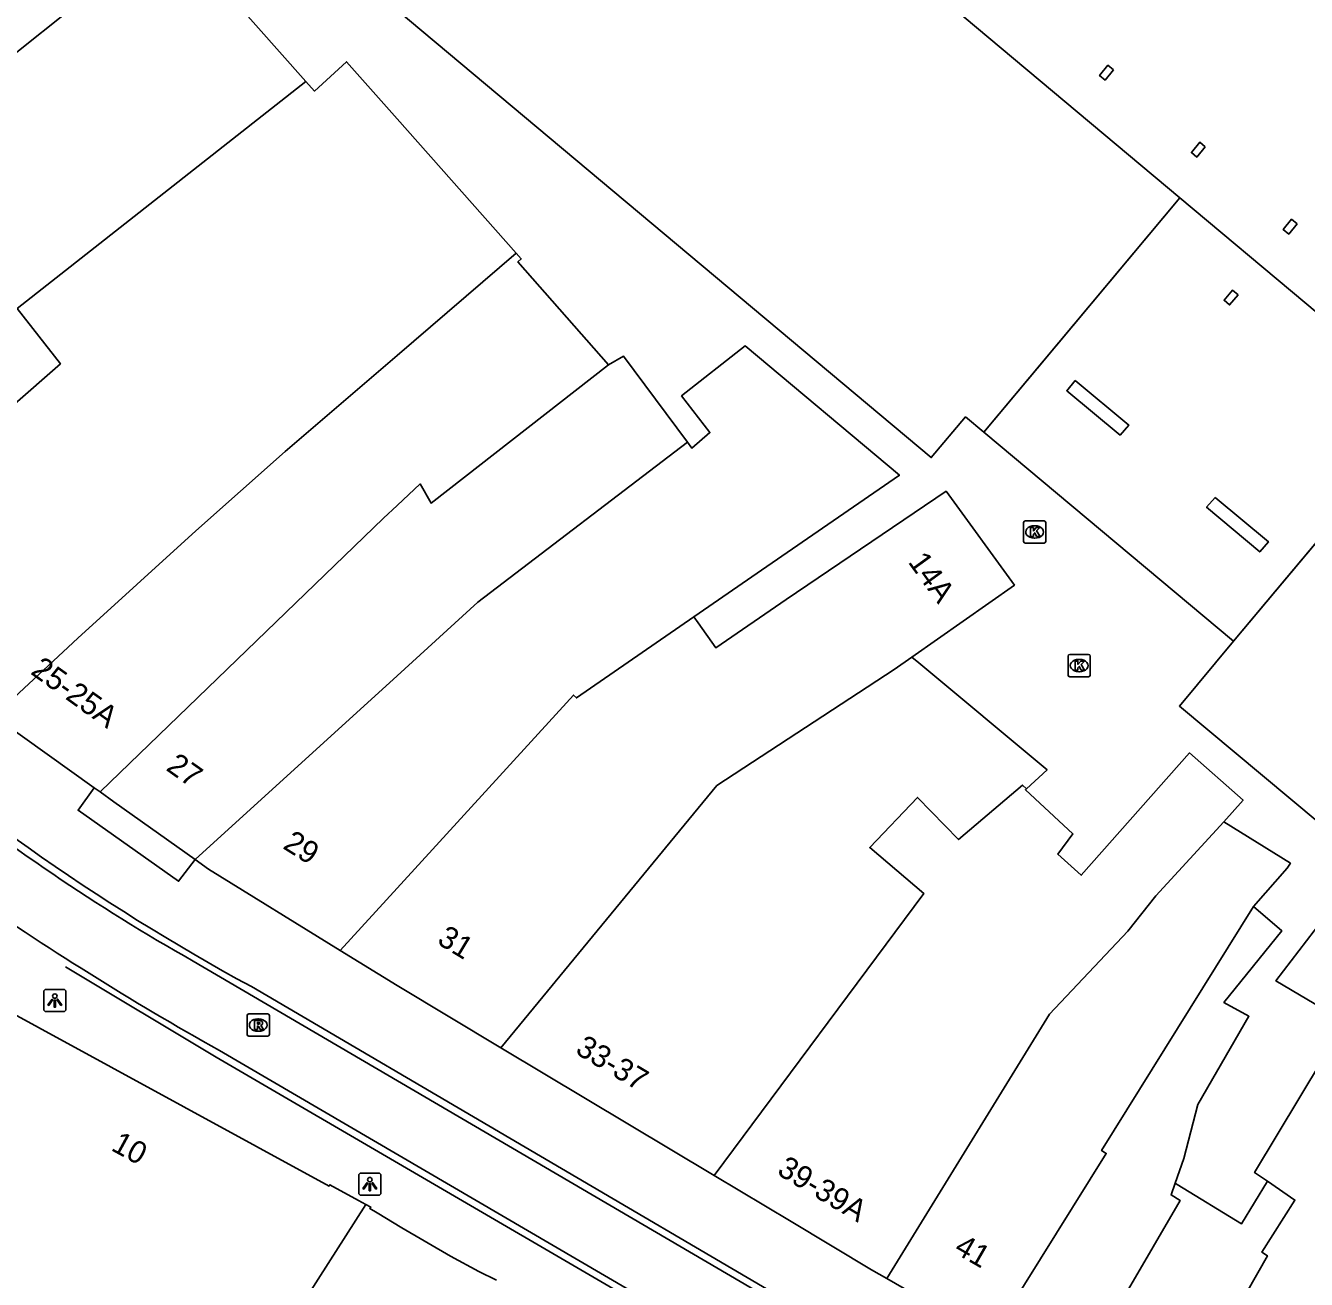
# Model space of a CAD drawing. Extents: x 161087 to 161922, y 382574 to 383873.
# Drawn here: x 161483.3 to 161541, y 383071.9 to 383128.3 of the extents above; entities that cross this region are included whole.
import ezdxf

# ---------------------------------------------------------------- set-up
doc = ezdxf.new("R2010")
doc.units = 0
for name, color, linetype in [('IMGEO_Kolk', 7, 'Continuous'), ('IMGEO_Lichtpunt', 7, 'Continuous'), ('IMGEO_Lijnafwatering', 7, 'Continuous'), ('IMGEO_Pand', 7, 'Continuous'), ('IMGEO_Pand_nummerreeks', 7, 'Continuous'), ('IMGEO_Pand_overbouw', 7, 'Continuous'), ('IMGEO_Rioolput', 7, 'Continuous'), ('IMGEO_Voetgangersgebied_gesloten', 7, 'Continuous'), ('IMGEO_Voetgangersgebied_open', 7, 'Continuous')]:
    doc.layers.add(name, color=color, linetype=linetype)

msp = doc.modelspace()

# ---------------------------------------------------------------- linework, layer by layer
at = {"layer": 'IMGEO_Kolk'}
for p, q in [((161528.223, 383105.106), (161528.223, 383105.958)), ((161528.298, 383106.032), (161529.15, 383106.032)), ((161529.224, 383105.958), (161529.224, 383105.106)), ((161528.711, 383105.812), (161528.736, 383105.812)), ((161529.15, 383105.032), (161528.298, 383105.032)), ((161528.734, 383105.252), (161528.709, 383105.252)), ((161530.23, 383099.085), (161530.23, 383099.937)), ((161530.305, 383100.011), (161531.157, 383100.011)), ((161530.718, 383099.791), (161530.743, 383099.791)), ((161531.231, 383099.937), (161531.231, 383099.085)), ((161531.157, 383099.011), (161530.305, 383099.011)), ((161530.741, 383099.231), (161530.716, 383099.231))]:
    msp.add_line(p, q, dxfattribs=at)
for points in [[(161528.223, 383105.106), (161528.223, 383105.958)], [(161528.298, 383106.032), (161529.15, 383106.032)], [(161529.224, 383105.958), (161529.224, 383105.106)], [(161528.544, 383105.732), (161528.667, 383105.732), (161528.667, 383105.581), (161528.797, 383105.732), (161528.961, 383105.732), (161528.815, 383105.581), (161528.968, 383105.332), (161528.816, 383105.332), (161528.731, 383105.496), (161528.667, 383105.429), (161528.667, 383105.332), (161528.544, 383105.332), (161528.544, 383105.732)], [(161529.15, 383105.032), (161528.298, 383105.032)], [(161530.23, 383099.085), (161530.23, 383099.937)], [(161530.305, 383100.011), (161531.157, 383100.011)], [(161530.551, 383099.711), (161530.674, 383099.711), (161530.674, 383099.56), (161530.804, 383099.711), (161530.968, 383099.711), (161530.822, 383099.56), (161530.975, 383099.311), (161530.823, 383099.311), (161530.738, 383099.475), (161530.674, 383099.408), (161530.674, 383099.311), (161530.551, 383099.311), (161530.551, 383099.711)], [(161531.231, 383099.937), (161531.231, 383099.085)], [(161531.157, 383099.011), (161530.305, 383099.011)]]:
    msp.add_lwpolyline(points, dxfattribs=at)
for centre, start, end in [((161528.3, 383105.956), 91.55205, 178.44795), ((161528.3, 383105.956), 91.55205, 178.44795), ((161529.148, 383105.956), 1.55205, 88.44795), ((161529.148, 383105.956), 1.55205, 88.44795), ((161528.3, 383105.108), 181.55205, 268.44795), ((161528.3, 383105.108), 181.55205, 268.44795), ((161529.148, 383105.108), 271.55205, 358.44795), ((161529.148, 383105.108), 271.55205, 358.44795), ((161530.307, 383099.935), 91.55205, 178.44795), ((161530.307, 383099.935), 91.55205, 178.44795), ((161531.155, 383099.935), 1.55205, 88.44795), ((161531.155, 383099.935), 1.55205, 88.44795), ((161530.307, 383099.087), 181.55205, 268.44795), ((161530.307, 383099.087), 181.55205, 268.44795), ((161531.155, 383099.087), 271.55205, 358.44795), ((161531.155, 383099.087), 271.55205, 358.44795)]:
    msp.add_arc(centre, 0.0765, start, end, dxfattribs=at)
for centre, major_axis, ratio, start_param, end_param in [((161528.71, 383105.532), (-0.387, 0.002), 0.722429, 4.712389, 7.853982), ((161528.735, 383105.532), (-0.39, 0.002), 0.717154, 1.570796, 4.712389), ((161530.717, 383099.511), (-0.387, 0.002), 0.722429, 4.712389, 7.853982), ((161530.742, 383099.511), (-0.39, 0.002), 0.717154, 1.570796, 4.712389)]:
    msp.add_ellipse(centre, major_axis=major_axis, ratio=ratio, start_param=start_param, end_param=end_param, dxfattribs=at)
at = {"layer": 'IMGEO_Lichtpunt'}
for p, q in [((161484.085, 383084.823), (161484.085, 383084.016)), ((161484.085, 383084.823), (161484.085, 383084.016)), ((161484.987, 383084.918), (161484.179, 383084.918)), ((161484.987, 383084.918), (161484.179, 383084.918)), ((161485.081, 383084.016), (161485.081, 383084.823)), ((161485.081, 383084.016), (161485.081, 383084.823)), ((161484.179, 383083.922), (161484.987, 383083.922)), ((161484.179, 383083.922), (161484.987, 383083.922)), ((161498.276, 383076.55), (161498.276, 383075.743)), ((161498.276, 383076.55), (161498.276, 383075.743)), ((161499.178, 383076.645), (161498.37, 383076.645)), ((161499.178, 383076.645), (161498.37, 383076.645)), ((161499.272, 383075.743), (161499.272, 383076.55)), ((161499.272, 383075.743), (161499.272, 383076.55)), ((161498.37, 383075.649), (161499.178, 383075.649)), ((161498.37, 383075.649), (161499.178, 383075.649))]:
    msp.add_line(p, q, dxfattribs=at)
for points in [[(161484.459, 383084.487), (161484.498, 383084.459), (161484.31, 383084.197), (161484.272, 383084.224), (161484.459, 383084.487)], [(161484.561, 383084.439), (161484.608, 383084.439), (161484.608, 383084.117), (161484.561, 383084.117), (161484.561, 383084.439)], [(161484.671, 383084.459), (161484.709, 383084.486), (161484.896, 383084.224), (161484.857, 383084.196), (161484.671, 383084.459)], [(161498.65, 383076.214), (161498.689, 383076.186), (161498.501, 383075.924), (161498.463, 383075.951), (161498.65, 383076.214)], [(161498.752, 383076.166), (161498.799, 383076.166), (161498.799, 383075.844), (161498.752, 383075.844), (161498.752, 383076.166)], [(161498.862, 383076.186), (161498.9, 383076.213), (161499.087, 383075.951), (161499.048, 383075.923), (161498.862, 383076.186)]]:
    msp.add_lwpolyline(points, dxfattribs=at)
for centre in [(161484.584, 383084.621), (161498.775, 383076.348)]:
    msp.add_circle(centre, 0.0994, dxfattribs=at)
for centre, start, end in [((161484.179, 383084.823), 90, 180), ((161484.179, 383084.823), 90, 180), ((161484.987, 383084.823), 0, 90), ((161484.987, 383084.823), 0, 90), ((161484.179, 383084.016), 180, 270), ((161484.179, 383084.016), 180, 270), ((161484.987, 383084.016), 270, 0), ((161484.987, 383084.016), 270, 360), ((161498.37, 383076.55), 90, 180), ((161498.37, 383076.55), 90, 180), ((161499.178, 383076.55), 0, 90), ((161499.178, 383076.55), 0, 90), ((161498.37, 383075.743), 180, 270), ((161498.37, 383075.743), 180, 270), ((161499.178, 383075.743), 270, 0), ((161499.178, 383075.743), 270, 360)]:
    msp.add_arc(centre, 0.0946, start, end, dxfattribs=at)
at = {"layer": 'IMGEO_Lijnafwatering'}
for points in [[(161528.668, 383060.381), (161491.847, 383081.869), (161485.061, 383085.933)], [(161530.431, 383063.338), (161493.437, 383085.044)]]:
    msp.add_lwpolyline(points, dxfattribs=at)
msp.add_arc((161542.177, 383174.472), 101.848, 228.06764, 241.40874, dxfattribs=at)
at = {"layer": 'IMGEO_Pand'}
for points in [[(161535.272, 383120.594), (161501.398, 383148.98), (161501.079, 383149.248), (161500.95, 383149.282)], [(161495.307, 383144.566), (161496.71, 383143.391), (161493.698, 383139.796), (161492.54, 383140.765), (161489.844, 383137.546), (161500, 383129.039), (161524.066, 383108.88), (161525.617, 383110.714), (161526.438, 383110.028), (161528.84, 383112.901), (161535.272, 383120.594)], [(161490.848, 383133.541), (161477.178, 383122.61), (161465.958, 383112.544)], [(161490.848, 383133.541), (161491.343, 383132.941), (161490.32, 383132.129), (161495.893, 383125.831)], [(161495.893, 383125.831), (161496.278, 383125.396), (161497.727, 383126.72), (161500, 383124.154), (161505.366, 383118.097)], [(161532.271, 383126.359), (161532.028, 383126.561), (161531.651, 383126.095), (161531.899, 383125.89), (161532.271, 383126.359)], [(161495.893, 383125.831), (161482.893, 383115.607)], [(161536.406, 383122.89), (161536.165, 383123.094), (161535.789, 383122.629), (161536.03, 383122.426), (161536.406, 383122.89)], [(161540.545, 383119.423), (161540.304, 383119.624), (161539.927, 383119.16), (161540.174, 383118.951), (161540.545, 383119.423)], [(161505.366, 383118.097), (161500, 383113.487), (161494.956, 383109.154), (161490.942, 383105.58), (161485.627, 383100.743), (161481.857, 383097.242)], [(161505.366, 383118.097), (161505.599, 383117.834), (161505.449, 383117.702), (161509.533, 383113.066)], [(161537.89, 383116.22), (161537.644, 383116.427), (161537.26, 383115.971), (161537.506, 383115.764), (161537.89, 383116.22)], [(161482.893, 383115.607), (161484.835, 383113.114), (161474.298, 383103.88)], [(161509.533, 383113.066), (161510.204, 383113.452), (161513.079, 383109.579)], [(161513.369, 383101.701), (161516.664, 383103.971), (161522.635, 383108.086), (161515.677, 383113.915), (161512.821, 383111.661), (161514.098, 383110.007), (161513.276, 383109.314), (161513.079, 383109.579)], [(161486.621, 383093.816), (161499.384, 383106.152), (161500, 383106.727), (161501.037, 383107.695), (161501.535, 383106.836), (161509.533, 383113.066)], [(161530.558, 383112.35), (161530.171, 383111.894), (161532.578, 383109.896), (161532.963, 383110.349), (161530.558, 383112.35)], [(161546.531, 383111.162), (161540.093, 383103.474), (161537.689, 383100.604), (161535.244, 383097.685), (161546.562, 383088.236), (161546.314, 383087.756), (161547.051, 383087.378), (161553.144, 383084.255)], [(161513.079, 383109.579), (161503.639, 383102.364), (161500, 383099.051), (161490.904, 383090.771)], [(161523.198, 383099.892), (161527.813, 383103.14), (161524.739, 383107.37), (161517.527, 383102.484), (161514.366, 383100.31), (161513.562, 383101.432), (161513.369, 383101.701)], [(161536.858, 383107.088), (161536.475, 383106.645), (161538.868, 383104.63), (161539.256, 383105.093), (161536.858, 383107.088)], [(161497.444, 383086.675), (161500, 383089.475), (161507.95, 383098.185), (161508.082, 383098.057), (161513.369, 383101.701)], [(161504.682, 383082.291), (161514.408, 383094.104), (161522.395, 383099.327), (161523.198, 383099.892)], [(161528.36, 383093.961), (161529.285, 383094.81), (161523.515, 383099.628), (161523.198, 383099.892)], [(161486.351, 383094.008), (161482.1, 383097.03), (161481.857, 383097.242)], [(161528.36, 383093.961), (161528.31, 383093.915), (161530.026, 383092.317), (161530.447, 383091.924), (161529.765, 383091.019), (161530.823, 383090.061), (161535.707, 383095.578), (161538.113, 383093.448), (161537.241, 383092.463)], [(161486.351, 383094.008), (161486.621, 383093.816)], [(161486.621, 383093.816), (161487.246, 383093.372), (161490.904, 383090.771)], [(161514.291, 383076.533), (161523.733, 383089.245), (161521.3, 383091.307), (161523.446, 383093.571), (161525.298, 383091.67), (161528.176, 383094.125), (161528.36, 383093.961)], [(161537.241, 383092.463), (161534.189, 383089.139), (161532.917, 383087.544), (161529.4, 383083.805), (161522.061, 383071.888)], [(161537.241, 383092.463), (161540.247, 383090.608), (161540.105, 383090.378), (161538.581, 383088.657)], [(161497.444, 383086.675), (161491.512, 383090.339), (161490.904, 383090.771)], [(161526.752, 383069.185), (161531.948, 383077.53), (161531.743, 383077.657), (161538.581, 383088.657)], [(161538.581, 383088.657), (161539.865, 383087.552), (161537.25, 383084.336), (161538.376, 383083.711), (161536.077, 383079.736), (161535.442, 383077.298), (161535.054, 383076.185)], [(161542.713, 383083.461), (161539.594, 383085.305), (161542.349, 383088.905), (161546.368, 383086.179), (161546.765, 383086.876), (161552.246, 383083.465)], [(161504.682, 383082.291), (161500, 383085.096), (161497.444, 383086.675)], [(161480.079, 383084.416), (161480.561, 383084.987), (161496.94, 383076.056), (161496.974, 383076.118), (161498.263, 383075.411), (161498.591, 383075.231)], [(161539.209, 383076.273), (161538.631, 383076.666), (161542.713, 383083.461)], [(161514.291, 383076.533), (161504.682, 383082.291)], [(161522.061, 383071.888), (161521.372, 383072.291), (161517.755, 383074.458), (161514.291, 383076.533)], [(161530.421, 383067.05), (161535.279, 383075.412), (161534.872, 383075.661), (161535.054, 383076.185)], [(161539.209, 383076.273), (161540.45, 383075.429), (161538.966, 383073.078), (161539.213, 383072.922), (161534.446, 383064.519)], [(161535.054, 383076.185), (161535.139, 383076.133), (161538.04, 383074.35), (161539.209, 383076.273)], [(161491.708, 383064.429), (161498.591, 383075.231)], [(161498.591, 383075.231), (161498.815, 383075.108), (161498.781, 383075.047), (161499.11, 383074.856), (161500.216, 383074.172), (161502.41, 383072.903), (161503.683, 383072.202), (161504.478, 383071.819)], [(161526.752, 383069.185), (161522.061, 383071.888)]]:
    msp.add_lwpolyline(points, dxfattribs=at)
at = {"layer": 'IMGEO_Pand_overbouw'}
msp.add_lwpolyline([(161546.531, 383111.162), (161535.272, 383120.594), (161526.438, 383110.028), (161537.689, 383100.604)], close=True, dxfattribs=at)
at = {"layer": 'IMGEO_Rioolput'}
for p, q in [((161493.248, 383082.888), (161493.248, 383083.74)), ((161493.323, 383083.814), (161494.175, 383083.814)), ((161493.736, 383083.594), (161493.761, 383083.594)), ((161494.249, 383083.74), (161494.249, 383082.888)), ((161494.175, 383082.814), (161493.323, 383082.814)), ((161493.759, 383083.034), (161493.734, 383083.034))]:
    msp.add_line(p, q, dxfattribs=at)
for points in [[(161493.248, 383082.888), (161493.248, 383083.74)], [(161493.323, 383083.814), (161494.175, 383083.814)], [(161493.837, 383083.512), (161493.585, 383083.514), (161493.585, 383083.114)], [(161493.763, 383083.433), (161493.709, 383083.433), (161493.709, 383083.352)], [(161493.709, 383083.352), (161493.761, 383083.352)], [(161494.249, 383083.74), (161494.249, 383082.888)], [(161494.175, 383082.814), (161493.323, 383082.814)], [(161493.585, 383083.114), (161493.709, 383083.114), (161493.709, 383083.276), (161493.72, 383083.276)], [(161493.767, 383083.247), (161493.838, 383083.114), (161493.978, 383083.114), (161493.913, 383083.24)]]:
    msp.add_lwpolyline(points, dxfattribs=at)
for centre, radius, start, end in [((161493.325, 383083.738), 0.0765, 91.55205, 178.44795), ((161493.325, 383083.738), 0.0765, 91.55205, 178.44795), ((161493.745, 383083.541), 0.19, 274.7715, 282.96867), ((161493.769, 383083.337), 0.0964, 77.00612, 93.18647), ((161493.783, 383083.394), 0.0378, 276.66336, 79.67722), ((161493.836, 383083.402), 0.109, 350.36119, 89.41601), ((161493.834, 383083.402), 0.112, 277.58423, 350.98172), ((161494.173, 383083.738), 0.0765, 1.55205, 88.44795), ((161494.173, 383083.738), 0.0765, 1.55205, 88.44795), ((161493.325, 383082.89), 0.0765, 181.55205, 268.44795), ((161493.325, 383082.89), 0.0765, 181.55205, 268.44795), ((161493.719, 383083.223), 0.0533, 26.02933, 88.69889), ((161493.818, 383083.187), 0.108, 29.51342, 73.79051), ((161494.173, 383082.89), 0.0765, 271.55205, 358.44795), ((161494.173, 383082.89), 0.0765, 271.55205, 358.44795)]:
    msp.add_arc(centre, radius, start, end, dxfattribs=at)
for centre, major_axis, ratio, start_param, end_param in [((161493.735, 383083.314), (-0.387, 0.002), 0.722429, 4.712389, 7.853982), ((161493.76, 383083.314), (-0.39, 0.002), 0.717154, 1.570796, 4.712389)]:
    msp.add_ellipse(centre, major_axis=major_axis, ratio=ratio, start_param=start_param, end_param=end_param, dxfattribs=at)
at = {"layer": 'IMGEO_Voetgangersgebied_gesloten'}
for points in [[(161564.628, 383043.193), (161560.155, 383045.662), (161552.147, 383050.306), (161530.277, 383063.08), (161490.814, 383086.199)], [(161610.121, 383018.913), (161573.744, 383035.403), (161568.118, 383038.081), (161562.264, 383041.226), (161530.386, 383059.686), (161528.822, 383060.639), (161492.002, 383082.168)]]:
    msp.add_lwpolyline(points, dxfattribs=at)
for centre, radius, start, end in [((161534.455, 383163.628), 88.881, 230.99451, 240.5932), ((161558.451, 383201.188), 136.313, 235.0837, 240.82547)]:
    msp.add_arc(centre, radius, start, end, dxfattribs=at)
at = {"layer": 'IMGEO_Voetgangersgebied_open'}
for points in [[(161535.272, 383120.594), (161546.531, 383111.162)], [(161490.904, 383090.771), (161490.162, 383089.792), (161485.631, 383092.992), (161486.351, 383094.008)]]:
    msp.add_lwpolyline(points, dxfattribs=at)

# ---------------------------------------------------------------- texts
at = {"layer": 'IMGEO_Pand_nummerreeks'}
for s, rotation, p in [('14A', 305.8956, (161522.994, 383104.176)), ('25-25A', 324.29295, (161483.448, 383099.165)), ('27', 324.59094, (161489.549, 383094.826)), ('29', 327.93728, (161494.811, 383091.298)), ('31', 328.79672, (161501.758, 383087.007)), ('33-37', 329.07174, (161507.984, 383082.06)), ('10', 331.35211, (161487.072, 383077.693)), ('39-39A', 329.07174, (161517.071, 383076.616)), ('41', 330.03458, (161525.047, 383073.075))]:
    msp.add_text(s, height=1, rotation=rotation, dxfattribs=at).set_placement(p)

doc.saveas('drawing.dxf')
